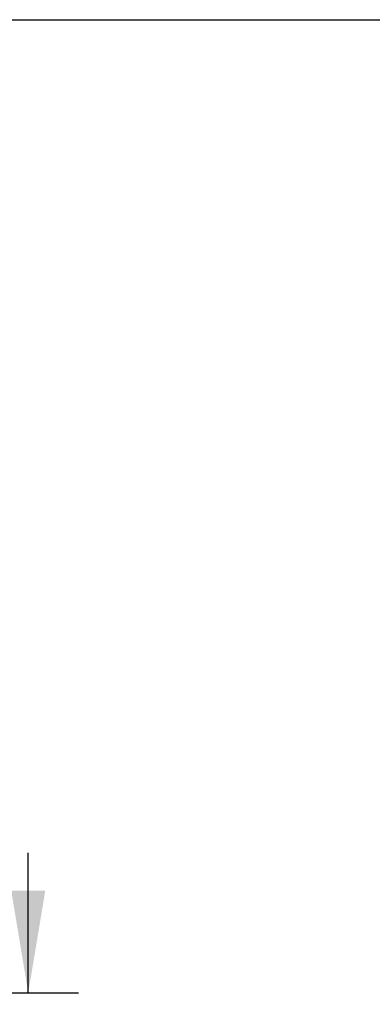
# Model space of a CAD drawing. Header units: inches. Extents: x 170 to 284, y 215 to 248.
# Tile 706 of 1056: x 212.21 to 212.534, y 244.022 to 244.926. Entities that reach past the tile are written whole.
import ezdxf

# ---------------------------------------------------------------- set-up
doc = ezdxf.new("R2010")
doc.units = ezdxf.units.IN
doc.header["$LTSCALE"] = 0.25
doc.header["$MEASUREMENT"] = 0
doc.layers.add('ANNOTATIONS', color=1, linetype='Continuous')
doc.styles.add('ARIAL', font='arial.ttf', dxfattribs={"height": 0.09375})
doc.dimstyles.new('STANDARD$0', dxfattribs={"dimtxt": 0.09375, "dimasz": 0.09375, "dimexe": 0.03125, "dimexo": 0.046875, "dimgap": 0.09, "dimtad": 0, "dimtih": 1, "dimtoh": 1, "dimdec": 4, "dimzin": 0, "dimdsep": 46, "dimtxsty": 'ARIAL', "dimcen": 0.09, "dimadec": 0, "dimazin": 0, "dimtfac": 1, "dimtdec": 4, "dimtofl": 0, "dimtmove": 0, "dimatfit": 1, "dimfxl": 1, "dimtolj": 1, "dimtzin": 0, "dimarcsym": 0})

# ---------------------------------------------------------------- blocks, each defined once
blk = doc.blocks.new('*D57')
at = {"layer": 'ANNOTATIONS', "color": 0, "lineweight": -2, "transparency": 16777216}
for p, q in [((211.57349, 244.92629), (212.90801, 244.92629)), ((212.87676, 244.83254), (212.87676, 242.57059)), ((212.87676, 239.87378), (212.87676, 242.13573)), ((212.41159, 239.78003), (212.90801, 239.78003))]:
    blk.add_line(p, q, dxfattribs=at)
at = {"layer": 'ANNOTATIONS', "color": 0, "transparency": 16777216}
for points in [[(212.86114, 244.83254), (212.89239, 244.83254), (212.87676, 244.92629)], [(212.86114, 239.87378), (212.89239, 239.87378), (212.87676, 239.78003)]]:
    blk.add_solid(points, dxfattribs=at)
at = {"layer": 'defpoints', "color": 0, "transparency": 16777216}
for p in [(211.52661, 244.92629), (212.36472, 239.78003), (212.87676, 239.78003)]:
    blk.add_point(p, dxfattribs=at)
at = {"layer": 'ANNOTATIONS', "color": 0, "transparency": 16777216, "insert": (212.87676, 242.35316), "char_height": 0.09375, "attachment_point": 5, "style": 'ARIAL'}
blk.add_mtext('\\A1;TOTAL\\PHEIGHT', dxfattribs=at)

msp = doc.modelspace()

# ---------------------------------------------------------------- linework, layer by layer
at = {"layer": 'ANNOTATIONS'}
for p, q in [((212.21806, 244.03279), (212.21806, 244.16117)), ((211.32657, 244.03279), (212.26417, 244.03279))]:
    msp.add_line(p, q, dxfattribs=at)
msp.add_solid([(212.20244, 244.12654), (212.23369, 244.12654), (212.21806, 244.03279)], dxfattribs=at)

# ---------------------------------------------------------------- dimensions: what is measured, and where the dimension line sits
dim = msp.add_linear_dim(base=(212.87676, 239.78003), p1=(211.52661, 244.92629), p2=(212.36472, 239.78003), angle=90, text='TOTAL\\PHEIGHT', dimstyle='STANDARD$0', dxfattribs=at)
dim.commit()
dim.dimension.update_dxf_attribs({"geometry": '*D57', "text_midpoint": (212.87676, 242.35316)})

doc.saveas('drawing.dxf')
